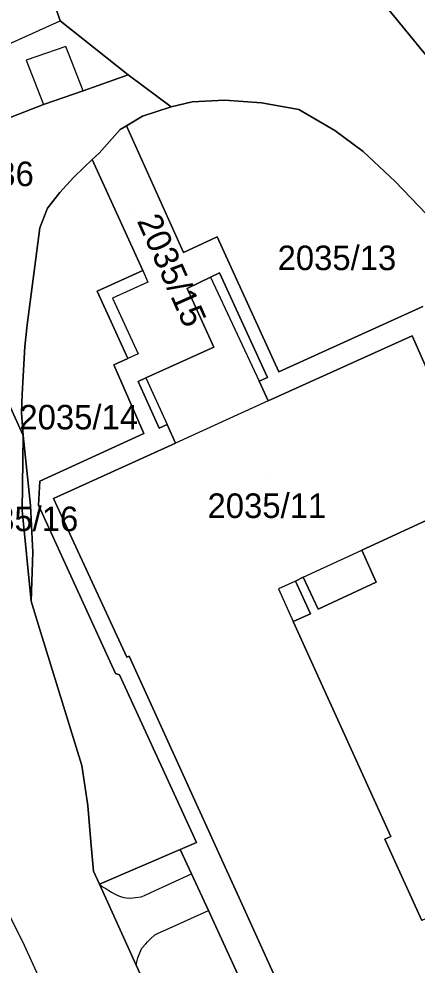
# Model space of a CAD drawing. Extents: x -263423 to -261326, y -1240067 to -1237864.
# Drawn here: x -262403.7 to -262371.3, y -1239524.1 to -1239447 of the extents above; entities that cross this region are included whole.
import ezdxf

# ---------------------------------------------------------------- set-up
doc = ezdxf.new("R2010")
doc.units = 0
for name, color, linetype in [('body_kn', 7, 'Continuous'), ('kladpar_druhypozemkov', 7, 'Continuous'), ('kladpar_hranice', 7, 'Continuous'), ('kladpar_parcelnecisla', 7, 'Continuous'), ('kladpar_plochy', 7, 'Continuous'), ('tarchy_linie', 7, 'Continuous'), ('zappar_hrandruhpozemk', 7, 'Continuous')]:
    doc.layers.add(name, color=color, linetype=linetype)

msp = doc.modelspace()

# ---------------------------------------------------------------- linework, layer by layer
at = {"layer": 'body_kn'}
for p, q in [((-262400.37, -1239447.19), (-262400.37, -1239447.19)), ((-262399.92, -1239449.28), (-262399.92, -1239449.28)), ((-262403.14, -1239450.39), (-262403.14, -1239450.39)), ((-262394.83, -1239451.6), (-262394.83, -1239451.6)), ((-262398.5, -1239452.9), (-262398.5, -1239452.9)), ((-262398.5, -1239452.9), (-262398.5, -1239452.9)), ((-262389.62, -1239453.79), (-262389.62, -1239453.79)), ((-262386.95, -1239453.65), (-262386.95, -1239453.65)), ((-262401.73, -1239454), (-262401.73, -1239454)), ((-262401.73, -1239454), (-262401.73, -1239454)), ((-262391.33, -1239454.19), (-262391.33, -1239454.19)), ((-262383.97, -1239453.88), (-262383.97, -1239453.88)), ((-262380.93, -1239454.43), (-262380.93, -1239454.43)), ((-262393.67, -1239454.96), (-262393.67, -1239454.96)), ((-262395.5, -1239456.06), (-262395.5, -1239456.06)), ((-262394.96, -1239455.74), (-262394.96, -1239455.74)), ((-262394.96, -1239455.74), (-262394.96, -1239455.74)), ((-262378, -1239456.13), (-262378, -1239456.13)), ((-262397.2, -1239457.98), (-262397.2, -1239457.98)), ((-262375.7, -1239457.83), (-262375.7, -1239457.83)), ((-262398.46, -1239459.13), (-262398.46, -1239459.13)), ((-262397.77, -1239458.5), (-262397.77, -1239458.5)), ((-262397.77, -1239458.5), (-262397.77, -1239458.5)), ((-262399.28, -1239459.96), (-262399.28, -1239459.96)), ((-262373.09, -1239460.29), (-262373.09, -1239460.29)), ((-262400.41, -1239461.18), (-262400.41, -1239461.18)), ((-262401.42, -1239462.46), (-262401.42, -1239462.46)), ((-262402.04, -1239464.05), (-262402.04, -1239464.05)), ((-262387.58, -1239464.8), (-262387.58, -1239464.8)), ((-262390.33, -1239466.07), (-262390.33, -1239466.07)), ((-262393.63, -1239467.54), (-262393.63, -1239467.54)), ((-262393.63, -1239467.54), (-262393.63, -1239467.54)), ((-262387.39, -1239467.71), (-262387.39, -1239467.71)), ((-262393.22, -1239468.47), (-262393.22, -1239468.47)), ((-262388.14, -1239468.07), (-262388.14, -1239468.07)), ((-262388.14, -1239468.07), (-262388.14, -1239468.07)), ((-262397.37, -1239469.22), (-262397.37, -1239469.22)), ((-262390.04, -1239469), (-262390.04, -1239469)), ((-262396.1, -1239469.78), (-262396.1, -1239469.78)), ((-262403.07, -1239471.94), (-262403.07, -1239471.94)), ((-262371.69, -1239472.85), (-262371.69, -1239472.85)), ((-262403.25, -1239473.72), (-262403.25, -1239473.72)), ((-262387.86, -1239473.78), (-262387.86, -1239473.78)), ((-262394.02, -1239474.32), (-262394.02, -1239474.32)), ((-262396, -1239475.2), (-262396, -1239475.2)), ((-262394.86, -1239474.7), (-262394.86, -1239474.7)), ((-262382.57, -1239475.77), (-262382.57, -1239475.77)), ((-262394.03, -1239476.57), (-262394.03, -1239476.57)), ((-262393.39, -1239476.28), (-262393.39, -1239476.28)), ((-262393.39, -1239476.28), (-262393.39, -1239476.28)), ((-262384.16, -1239476.54), (-262384.16, -1239476.54)), ((-262383.49, -1239476.24), (-262383.49, -1239476.24)), ((-262403.48, -1239477.6), (-262403.48, -1239477.6)), ((-262383.44, -1239478.13), (-262383.44, -1239478.13)), ((-262383.44, -1239478.13), (-262383.44, -1239478.13)), ((-262403.53, -1239479.13), (-262403.53, -1239479.13)), ((-262393.56, -1239480.81), (-262393.56, -1239480.81)), ((-262392.31, -1239480.37), (-262392.31, -1239480.37)), ((-262391.67, -1239480.08), (-262391.67, -1239480.08)), ((-262403.39, -1239480.97), (-262403.39, -1239480.97)), ((-262390.99, -1239481.59), (-262390.99, -1239481.59)), ((-262402.03, -1239484.68), (-262402.03, -1239484.68)), ((-262400.91, -1239486.08), (-262400.91, -1239486.08)), ((-262400.91, -1239486.08), (-262400.91, -1239486.08)), ((-262402.79, -1239486.65), (-262402.79, -1239486.65)), ((-262402.15, -1239486.64), (-262402.15, -1239486.64)), ((-262403.48, -1239487.08), (-262403.48, -1239487.08)), ((-262402.61, -1239490.45), (-262402.61, -1239490.45)), ((-262375.81, -1239490.31), (-262375.81, -1239490.31)), ((-262381.21, -1239492.81), (-262381.21, -1239492.81)), ((-262381.21, -1239492.81), (-262381.21, -1239492.81)), ((-262380.57, -1239492.51), (-262380.57, -1239492.51)), ((-262380.57, -1239492.51), (-262380.57, -1239492.51)), ((-262374.62, -1239492.9), (-262374.62, -1239492.9)), ((-262382.6, -1239493.45), (-262382.6, -1239493.45)), ((-262402.74, -1239494.45), (-262402.74, -1239494.45)), ((-262402.74, -1239494.45), (-262402.74, -1239494.45)), ((-262379.35, -1239495.1), (-262379.35, -1239495.1)), ((-262381.39, -1239496.12), (-262381.39, -1239496.12)), ((-262379.98, -1239495.49), (-262379.98, -1239495.49)), ((-262402.05, -1239496.69), (-262402.05, -1239496.69)), ((-262394.95, -1239499.01), (-262394.95, -1239499.01)), ((-262394.76, -1239498.92), (-262394.76, -1239498.92)), ((-262395.86, -1239500.35), (-262395.86, -1239500.35)), ((-262395.55, -1239500.46), (-262395.55, -1239500.46)), ((-262398.6, -1239507.84), (-262398.6, -1239507.84)), ((-262398.12, -1239511.09), (-262398.12, -1239511.09)), ((-262373.92, -1239513.83), (-262373.92, -1239513.83)), ((-262373.44, -1239513.61), (-262373.44, -1239513.61)), ((-262397.87, -1239514.04), (-262397.87, -1239514.04)), ((-262390.59, -1239514.67), (-262390.59, -1239514.67)), ((-262389.26, -1239514.09), (-262389.26, -1239514.09)), ((-262397.66, -1239516.43), (-262397.66, -1239516.43)), ((-262397.66, -1239516.43), (-262397.66, -1239516.43)), ((-262389.67, -1239516.66), (-262389.67, -1239516.66)), ((-262397.18, -1239517.49), (-262397.18, -1239517.49)), ((-262397.18, -1239517.49), (-262397.18, -1239517.49)), ((-262396.92, -1239517.71), (-262396.92, -1239517.71)), ((-262396.66, -1239517.85), (-262396.66, -1239517.85)), ((-262396.41, -1239518), (-262396.41, -1239518)), ((-262396.19, -1239518.14), (-262396.19, -1239518.14)), ((-262395.94, -1239518.29), (-262395.94, -1239518.29)), ((-262395.67, -1239518.43), (-262395.67, -1239518.43)), ((-262395.47, -1239518.51), (-262395.47, -1239518.51)), ((-262393.77, -1239518.52), (-262393.77, -1239518.52)), ((-262393.5, -1239518.41), (-262393.5, -1239518.41)), ((-262392.98, -1239518.18), (-262392.98, -1239518.18)), ((-262395.19, -1239518.57), (-262395.19, -1239518.57)), ((-262394.97, -1239518.61), (-262394.97, -1239518.61)), ((-262394.68, -1239518.63), (-262394.68, -1239518.63)), ((-262394.25, -1239518.59), (-262394.25, -1239518.59)), ((-262385.55, -1239519.15), (-262385.55, -1239519.15)), ((-262388.3, -1239519.64), (-262388.3, -1239519.64)), ((-262392.66, -1239521.63), (-262392.66, -1239521.63)), ((-262392.39, -1239521.49), (-262392.39, -1239521.49)), ((-262391.48, -1239521.07), (-262391.48, -1239521.07)), ((-262393.4, -1239522.36), (-262393.4, -1239522.36)), ((-262393.27, -1239522.19), (-262393.27, -1239522.19)), ((-262393.05, -1239521.98), (-262393.05, -1239521.98)), ((-262403.3, -1239522.47), (-262403.3, -1239522.47)), ((-262393.89, -1239523.09), (-262393.89, -1239523.09)), ((-262393.71, -1239522.71), (-262393.71, -1239522.71)), ((-262394.12, -1239523.81), (-262394.12, -1239523.81)), ((-262394.06, -1239523.5), (-262394.06, -1239523.5)), ((-262394.17, -1239524.08), (-262394.17, -1239524.08)), ((-262394.17, -1239524.08), (-262394.17, -1239524.08))]:
    msp.add_line(p, q, dxfattribs=at)
at = {"layer": 'kladpar_druhypozemkov'}
for p, q in [((-262394.43, -1239462.9), (-262394.43, -1239462.9)), ((-262377.4, -1239465.71), (-262377.4, -1239465.71)), ((-262398.39, -1239478.91), (-262398.39, -1239478.91)), ((-262383.54, -1239484.47), (-262383.54, -1239484.47)), ((-262403.16, -1239487.37), (-262403.16, -1239487.37))]:
    msp.add_line(p, q, dxfattribs=at)
at = {"layer": 'kladpar_hranice'}
for points in [[(-262537.04, -1239201.38), (-262530.63, -1239212.83), (-262524.98, -1239221.66), (-262515.95, -1239238.18), (-262513.22, -1239243.64), (-262488.7, -1239296.05), (-262477.52, -1239319.89), (-262470.28, -1239332.31), (-262460.88, -1239345.09), (-262460.45, -1239345.57), (-262456.47, -1239349.99), (-262422.37, -1239387.88), (-262384.87, -1239432.71), (-262381.9, -1239440.83), (-262378.54, -1239440.24), (-262365.57, -1239456.11), (-262343.98, -1239472.44), (-262339.39, -1239475.05), (-262313.57, -1239504.2), (-262300.8, -1239514.92), (-262285.68, -1239520.13), (-262283.16, -1239520.7)], [(-262378.54, -1239440.24), (-262369.84, -1239437.41), (-262367.14, -1239440.52), (-262365, -1239438.95), (-262357.52, -1239447.16), (-262354.76, -1239450.54), (-262352.76, -1239459.97), (-262342.89, -1239471.11), (-262343.98, -1239472.44), (-262365.57, -1239456.11), (-262378.54, -1239440.24)], [(-262403.09, -1239439.19), (-262400.37, -1239447.19), (-262394.83, -1239451.6), (-262398.5, -1239452.9), (-262401.73, -1239454), (-262413.55, -1239458.6)], [(-262321.77, -1239510.49), (-262331.53, -1239502.79), (-262336.32, -1239499.73), (-262339.57, -1239496.95), (-262345.75, -1239491.4), (-262370.54, -1239462.95), (-262373.09, -1239460.29), (-262375.7, -1239457.83), (-262378, -1239456.13), (-262380.93, -1239454.43), (-262383.97, -1239453.88), (-262386.95, -1239453.65), (-262389.62, -1239453.79), (-262391.33, -1239454.19), (-262394.83, -1239451.6), (-262400.37, -1239447.19), (-262403.09, -1239439.19)], [(-262401.73, -1239454), (-262398.5, -1239452.9), (-262394.83, -1239451.6), (-262391.33, -1239454.19), (-262393.67, -1239454.96), (-262394.96, -1239455.74), (-262395.5, -1239456.06), (-262397.2, -1239457.98), (-262397.77, -1239458.5), (-262398.46, -1239459.13), (-262399.28, -1239459.96), (-262400.41, -1239461.18), (-262401.42, -1239462.46), (-262402.04, -1239464.05), (-262403.07, -1239471.94), (-262403.25, -1239473.72), (-262403.48, -1239477.6), (-262403.53, -1239479.13), (-262403.39, -1239480.97), (-262411.84, -1239462.37), (-262412.65, -1239460.59), (-262413.55, -1239458.6), (-262401.73, -1239454)], [(-262394.96, -1239455.74), (-262393.67, -1239454.96), (-262391.33, -1239454.19), (-262389.62, -1239453.79), (-262386.95, -1239453.65), (-262383.97, -1239453.88), (-262380.93, -1239454.43), (-262378, -1239456.13), (-262375.7, -1239457.83), (-262373.09, -1239460.29), (-262370.54, -1239462.95)], [(-262397.77, -1239458.5), (-262397.2, -1239457.98), (-262395.5, -1239456.06), (-262394.96, -1239455.74), (-262390.33, -1239466.07), (-262387.58, -1239464.8), (-262382.57, -1239475.77), (-262370.84, -1239470.45)], [(-262370.84, -1239470.45), (-262382.57, -1239475.77), (-262387.58, -1239464.8), (-262390.33, -1239466.07), (-262394.96, -1239455.74)], [(-262397.66, -1239516.43), (-262397.87, -1239514.04), (-262398.12, -1239511.09), (-262398.6, -1239507.84), (-262402.05, -1239496.69), (-262402.74, -1239494.45), (-262402.61, -1239490.45), (-262402.79, -1239486.65), (-262403.39, -1239480.97), (-262403.53, -1239479.13), (-262403.48, -1239477.6), (-262403.25, -1239473.72), (-262403.07, -1239471.94), (-262402.04, -1239464.05), (-262401.42, -1239462.46), (-262400.41, -1239461.18), (-262399.28, -1239459.96), (-262398.46, -1239459.13), (-262397.77, -1239458.5), (-262393.63, -1239467.54), (-262397.37, -1239469.22), (-262394.86, -1239474.7), (-262396, -1239475.2), (-262393.56, -1239480.81), (-262402.03, -1239484.68), (-262402.15, -1239486.64), (-262395.86, -1239500.35), (-262395.55, -1239500.46), (-262389.26, -1239514.09), (-262390.59, -1239514.67), (-262397.18, -1239517.49), (-262397.66, -1239516.43)], [(-262379.76, -1239538.23), (-262388.3, -1239519.64), (-262389.67, -1239516.66), (-262390.59, -1239514.67), (-262389.26, -1239514.09), (-262395.55, -1239500.46), (-262395.86, -1239500.35), (-262402.15, -1239486.64), (-262402.03, -1239484.68), (-262393.56, -1239480.81), (-262396, -1239475.2), (-262394.86, -1239474.7), (-262397.37, -1239469.22), (-262393.63, -1239467.54), (-262397.77, -1239458.5)], [(-262411.84, -1239462.37), (-262403.39, -1239480.97), (-262403.48, -1239487.08), (-262402.74, -1239494.45), (-262402.05, -1239496.69), (-262398.6, -1239507.84), (-262398.12, -1239511.09), (-262397.87, -1239514.04), (-262397.66, -1239516.43), (-262397.18, -1239517.49), (-262394.17, -1239524.08), (-262386.39, -1239541.29), (-262385.64, -1239542.88), (-262383.09, -1239548.68), (-262374.3, -1239566.35), (-262373.3, -1239567.69), (-262370.41, -1239571.78), (-262366.76, -1239574.35), (-262363.03, -1239575.97), (-262359.11, -1239577.4), (-262356.12, -1239583.9)], [(-262400.91, -1239486.08), (-262390.99, -1239481.59), (-262391.67, -1239480.08), (-262392.31, -1239480.37), (-262394.03, -1239476.57), (-262393.39, -1239476.28), (-262387.86, -1239473.78), (-262390.04, -1239469), (-262388.14, -1239468.07), (-262387.39, -1239467.71), (-262383.49, -1239476.24), (-262384.16, -1239476.54), (-262383.44, -1239478.13), (-262371.69, -1239472.85), (-262369.69, -1239477.39)], [(-262369.69, -1239477.39), (-262371.69, -1239472.85), (-262383.44, -1239478.13), (-262384.16, -1239476.54), (-262383.49, -1239476.24), (-262387.39, -1239467.71), (-262388.14, -1239468.07), (-262390.04, -1239469), (-262387.86, -1239473.78), (-262393.39, -1239476.28), (-262394.03, -1239476.57), (-262392.31, -1239480.37), (-262391.67, -1239480.08), (-262390.99, -1239481.59), (-262400.91, -1239486.08), (-262394.95, -1239499.01), (-262394.76, -1239498.92), (-262385.55, -1239519.15), (-262382.31, -1239526.27)], [(-262402.74, -1239494.45), (-262403.48, -1239487.08), (-262403.39, -1239480.97), (-262402.79, -1239486.65), (-262402.61, -1239490.45), (-262402.74, -1239494.45)], [(-262382.31, -1239526.27), (-262385.55, -1239519.15), (-262394.76, -1239498.92), (-262394.95, -1239499.01), (-262400.91, -1239486.08)], [(-262370.21, -1239487.71), (-262375.81, -1239490.31), (-262374.62, -1239492.9), (-262379.35, -1239495.1), (-262380.57, -1239492.51), (-262381.21, -1239492.81), (-262379.98, -1239495.49), (-262381.39, -1239496.12), (-262373.44, -1239513.61), (-262373.92, -1239513.83), (-262370.9, -1239520.44)], [(-262367.69, -1239494.31), (-262349.74, -1239510.79), (-262370.9, -1239520.44), (-262373.92, -1239513.83), (-262373.44, -1239513.61), (-262381.39, -1239496.12), (-262379.98, -1239495.49), (-262381.21, -1239492.81), (-262380.57, -1239492.51), (-262379.35, -1239495.1), (-262374.62, -1239492.9), (-262375.81, -1239490.31), (-262370.21, -1239487.71), (-262367.51, -1239494.12), (-262367.69, -1239494.31)], [(-262386.39, -1239541.29), (-262394.17, -1239524.08), (-262397.18, -1239517.49), (-262390.59, -1239514.67), (-262389.67, -1239516.66), (-262388.3, -1239519.64), (-262379.76, -1239538.23)]]:
    msp.add_lwpolyline(points, dxfattribs=at)
at = {"layer": 'kladpar_plochy'}
for p, q in [((-262411.84, -1239462.37), (-262403.39, -1239480.97)), ((-262403.39, -1239480.97), (-262403.48, -1239487.08)), ((-262403.48, -1239487.08), (-262402.74, -1239494.45)), ((-262402.74, -1239494.45), (-262402.05, -1239496.69)), ((-262402.05, -1239496.69), (-262398.6, -1239507.84)), ((-262398.6, -1239507.84), (-262398.12, -1239511.09)), ((-262398.12, -1239511.09), (-262397.87, -1239514.04)), ((-262397.87, -1239514.04), (-262397.66, -1239516.43)), ((-262397.66, -1239516.43), (-262397.18, -1239517.49)), ((-262397.18, -1239517.49), (-262394.17, -1239524.08)), ((-262394.17, -1239524.08), (-262386.39, -1239541.29))]:
    msp.add_line(p, q, dxfattribs=at)
for points in [[(-262378.54, -1239440.24), (-262369.84, -1239437.41), (-262367.14, -1239440.52), (-262365, -1239438.95), (-262357.52, -1239447.16), (-262354.76, -1239450.54), (-262352.76, -1239459.97), (-262342.89, -1239471.11), (-262343.98, -1239472.44), (-262365.57, -1239456.11)], [(-262401.73, -1239454), (-262398.5, -1239452.9), (-262394.83, -1239451.6), (-262391.33, -1239454.19), (-262393.67, -1239454.96), (-262394.96, -1239455.74), (-262395.5, -1239456.06), (-262397.2, -1239457.98), (-262397.77, -1239458.5), (-262398.46, -1239459.13), (-262399.28, -1239459.96), (-262400.41, -1239461.18), (-262401.42, -1239462.46), (-262402.04, -1239464.05), (-262403.07, -1239471.94), (-262403.25, -1239473.72), (-262403.48, -1239477.6), (-262403.53, -1239479.13), (-262403.39, -1239480.97), (-262411.84, -1239462.37), (-262412.65, -1239460.59), (-262413.55, -1239458.6)], [(-262397.66, -1239516.43), (-262397.87, -1239514.04), (-262398.12, -1239511.09), (-262398.6, -1239507.84), (-262402.05, -1239496.69), (-262402.74, -1239494.45), (-262402.61, -1239490.45), (-262402.79, -1239486.65), (-262403.39, -1239480.97), (-262403.53, -1239479.13), (-262403.48, -1239477.6), (-262403.25, -1239473.72), (-262403.07, -1239471.94), (-262402.04, -1239464.05), (-262401.42, -1239462.46), (-262400.41, -1239461.18), (-262399.28, -1239459.96), (-262398.46, -1239459.13), (-262397.77, -1239458.5), (-262393.63, -1239467.54), (-262397.37, -1239469.22), (-262394.86, -1239474.7), (-262396, -1239475.2), (-262393.56, -1239480.81), (-262402.03, -1239484.68), (-262402.15, -1239486.64), (-262395.86, -1239500.35), (-262395.55, -1239500.46), (-262389.26, -1239514.09), (-262390.59, -1239514.67), (-262397.18, -1239517.49)], [(-262402.74, -1239494.45), (-262403.48, -1239487.08), (-262403.39, -1239480.97), (-262402.79, -1239486.65), (-262402.61, -1239490.45)], [(-262367.69, -1239494.31), (-262349.74, -1239510.79), (-262370.9, -1239520.44), (-262373.92, -1239513.83), (-262373.44, -1239513.61), (-262381.39, -1239496.12), (-262379.98, -1239495.49), (-262381.21, -1239492.81), (-262380.57, -1239492.51), (-262379.35, -1239495.1), (-262374.62, -1239492.9), (-262375.81, -1239490.31), (-262370.21, -1239487.71), (-262367.51, -1239494.12)]]:
    msp.add_lwpolyline(points, close=True, dxfattribs=at)
for points in [[(-262403.09, -1239439.19), (-262400.37, -1239447.19), (-262394.83, -1239451.6), (-262398.5, -1239452.9), (-262401.73, -1239454), (-262413.55, -1239458.6)], [(-262321.77, -1239510.49), (-262331.53, -1239502.79), (-262336.32, -1239499.73), (-262339.57, -1239496.95), (-262345.75, -1239491.4), (-262370.54, -1239462.95), (-262373.09, -1239460.29), (-262375.7, -1239457.83), (-262378, -1239456.13), (-262380.93, -1239454.43), (-262383.97, -1239453.88), (-262386.95, -1239453.65), (-262389.62, -1239453.79), (-262391.33, -1239454.19), (-262394.83, -1239451.6), (-262400.37, -1239447.19), (-262403.09, -1239439.19)], [(-262378.54, -1239440.24), (-262365.57, -1239456.11), (-262343.98, -1239472.44), (-262339.39, -1239475.05), (-262313.57, -1239504.2)], [(-262370.84, -1239470.45), (-262382.57, -1239475.77), (-262387.58, -1239464.8), (-262390.33, -1239466.07), (-262394.96, -1239455.74), (-262393.67, -1239454.96), (-262391.33, -1239454.19), (-262389.62, -1239453.79), (-262386.95, -1239453.65), (-262383.97, -1239453.88), (-262380.93, -1239454.43), (-262378, -1239456.13), (-262375.7, -1239457.83), (-262373.09, -1239460.29), (-262370.54, -1239462.95)], [(-262379.76, -1239538.23), (-262388.3, -1239519.64), (-262389.67, -1239516.66), (-262390.59, -1239514.67), (-262389.26, -1239514.09), (-262395.55, -1239500.46), (-262395.86, -1239500.35), (-262402.15, -1239486.64), (-262402.03, -1239484.68), (-262393.56, -1239480.81), (-262396, -1239475.2), (-262394.86, -1239474.7), (-262397.37, -1239469.22), (-262393.63, -1239467.54), (-262397.77, -1239458.5), (-262397.2, -1239457.98), (-262395.5, -1239456.06), (-262394.96, -1239455.74), (-262390.33, -1239466.07), (-262387.58, -1239464.8), (-262382.57, -1239475.77), (-262370.84, -1239470.45)], [(-262382.31, -1239526.27), (-262385.55, -1239519.15), (-262394.76, -1239498.92), (-262394.95, -1239499.01), (-262400.91, -1239486.08), (-262390.99, -1239481.59), (-262391.67, -1239480.08), (-262392.31, -1239480.37), (-262394.03, -1239476.57), (-262393.39, -1239476.28), (-262387.86, -1239473.78), (-262390.04, -1239469), (-262388.14, -1239468.07), (-262387.39, -1239467.71), (-262383.49, -1239476.24), (-262384.16, -1239476.54), (-262383.44, -1239478.13), (-262371.69, -1239472.85), (-262369.69, -1239477.39)], [(-262369.69, -1239477.39), (-262371.69, -1239472.85), (-262383.44, -1239478.13), (-262384.16, -1239476.54), (-262383.49, -1239476.24), (-262387.39, -1239467.71), (-262388.14, -1239468.07), (-262390.04, -1239469), (-262387.86, -1239473.78), (-262393.39, -1239476.28), (-262394.03, -1239476.57), (-262392.31, -1239480.37), (-262391.67, -1239480.08), (-262390.99, -1239481.59), (-262400.91, -1239486.08), (-262394.95, -1239499.01), (-262394.76, -1239498.92), (-262385.55, -1239519.15), (-262382.31, -1239526.27)], [(-262370.21, -1239487.71), (-262375.81, -1239490.31), (-262374.62, -1239492.9), (-262379.35, -1239495.1), (-262380.57, -1239492.51), (-262381.21, -1239492.81), (-262379.98, -1239495.49), (-262381.39, -1239496.12), (-262373.44, -1239513.61), (-262373.92, -1239513.83), (-262370.9, -1239520.44)], [(-262386.39, -1239541.29), (-262394.17, -1239524.08), (-262397.18, -1239517.49), (-262390.59, -1239514.67), (-262389.67, -1239516.66), (-262388.3, -1239519.64), (-262379.76, -1239538.23)]]:
    msp.add_lwpolyline(points, dxfattribs=at)
at = {"layer": 'tarchy_linie'}
msp.add_lwpolyline([(-262413.63, -1239445.2), (-262437.7, -1239454.37), (-262435.92, -1239458.15), (-262425.88, -1239476.92), (-262403.3, -1239522.47), (-262363.64, -1239609.36), (-262358.64, -1239630.05), (-262345.1, -1239663.66)], dxfattribs=at)
at = {"layer": 'zappar_hrandruhpozemk'}
for p, q in [((-262423.64, -1239457.71), (-262400.37, -1239447.19)), ((-262403.14, -1239450.39), (-262401.73, -1239454)), ((-262388.14, -1239468.07), (-262384.16, -1239476.54)), ((-262396.1, -1239469.78), (-262394.02, -1239474.32)), ((-262394.02, -1239474.32), (-262394.86, -1239474.7)), ((-262393.39, -1239476.28), (-262391.67, -1239480.08)), ((-262383.44, -1239478.13), (-262390.99, -1239481.59)), ((-262380.57, -1239492.51), (-262375.81, -1239490.31)), ((-262381.21, -1239492.81), (-262382.6, -1239493.45)), ((-262382.6, -1239493.45), (-262381.39, -1239496.12)), ((-262392.98, -1239518.18), (-262389.67, -1239516.66)), ((-262391.48, -1239521.07), (-262388.3, -1239519.64))]:
    msp.add_line(p, q, dxfattribs=at)
for points in [[(-262398.5, -1239452.9), (-262399.92, -1239449.28), (-262403.14, -1239450.39)], [(-262393.63, -1239467.54), (-262393.22, -1239468.47), (-262396.1, -1239469.78)], [(-262397.18, -1239517.49), (-262396.92, -1239517.71), (-262396.66, -1239517.85), (-262396.41, -1239518), (-262396.19, -1239518.14), (-262395.94, -1239518.29), (-262395.67, -1239518.43), (-262395.47, -1239518.51), (-262395.19, -1239518.57), (-262394.97, -1239518.61), (-262394.68, -1239518.63), (-262394.25, -1239518.59), (-262393.77, -1239518.52), (-262393.5, -1239518.41), (-262392.98, -1239518.18)], [(-262394.17, -1239524.08), (-262394.12, -1239523.81), (-262394.06, -1239523.5), (-262393.89, -1239523.09), (-262393.71, -1239522.71), (-262393.4, -1239522.36), (-262393.27, -1239522.19), (-262393.05, -1239521.98), (-262392.66, -1239521.63), (-262392.39, -1239521.49), (-262391.48, -1239521.07)]]:
    msp.add_lwpolyline(points, dxfattribs=at)

# ---------------------------------------------------------------- texts
at = {"layer": 'kladpar_parcelnecisla'}
for s, p in [('2036', (-262408.47, -1239460.66)), ('2035/13', (-262382.66, -1239467.5)), ('2035/14', (-262403.697, -1239480.47)), ('2035/11', (-262388.368, -1239487.68)), ('2035/16', (-262408.567, -1239488.75))]:
    msp.add_text(s, height=2, dxfattribs=at).set_placement(p)
msp.add_text('2035/15', height=2, rotation=294, dxfattribs=at).set_placement((-262394.144, -1239463.487))

doc.saveas('drawing.dxf')
